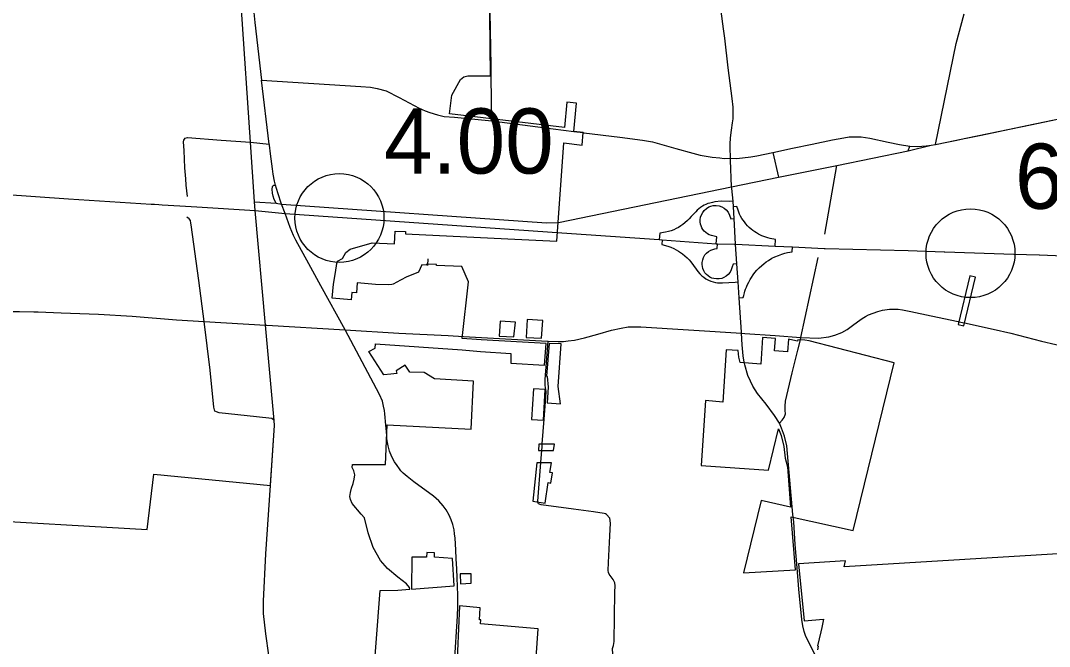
# Model space of a CAD drawing. Extents: x 1729596 to 1934326, y 644115 to 911751.
# Drawn here: x 1774170 to 1791519, y 714023 to 724585 of the extents above; entities that cross this region are included whole.
import ezdxf

# ---------------------------------------------------------------- set-up
doc = ezdxf.new("R2010")
doc.units = 0
for name, color, linetype in [('Default', 7, 'Continuous'), ('GM_X_City_Street', 7, 'Continuous'), ('GM_X_Corporation', 7, 'Continuous'), ('GM_X_County_Road', 7, 'Continuous'), ('GM_X_Interchange_Ramps', 7, 'Continuous'), ('GM_X_Interstate_Route', 7, 'Continuous'), ('GM_X_Township', 7, 'Continuous'), ('GM_X_Township_Road', 7, 'Continuous')]:
    doc.layers.add(name, color=color, linetype=linetype)

msp = doc.modelspace()

# ---------------------------------------------------------------- linework, layer by layer
at = {"layer": 'Default'}
for centre in [(1779547, 721253), (1790188, 720659)]:
    msp.add_circle(centre, 750, dxfattribs=at)
at = {"layer": 'GM_X_City_Street'}
for points in [[(1786023, 724447), (1785985, 724743), (1785944, 725080)], [(1789599, 722496), (1789944, 724200), (1790081, 724699)], [(1786177, 722862), (1786186, 722926), (1786188, 722992), (1786185, 723126), (1786167, 723272), (1786100, 723790), (1786043, 724289), (1786023, 724447)], [(1782118, 722891), (1782108, 723626)], [(1791139, 722812), (1791871, 722968), (1791876, 722969)], [(1786144, 722227), (1786143, 722261), (1786134, 722441), (1786134, 722500), (1786139, 722606), (1786159, 722733), (1786177, 722862)], [(1790369, 722653), (1791139, 722812)], [(1783669, 722693), (1784274, 722615), (1784658, 722566), (1784761, 722550), (1784824, 722538), (1785222, 722427), (1785506, 722345), (1785630, 722316), (1785830, 722280), (1785960, 722266), (1786035, 722260), (1786143, 722261)], [(1786143, 722261), (1786248, 722260), (1786485, 722288), (1786583, 722303), (1786857, 722360), (1787188, 722430), (1787520, 722499), (1787864, 722574), (1788050, 722609), (1788142, 722622), (1788238, 722626), (1788343, 722621), (1788491, 722603), (1788802, 722533), (1788989, 722493), (1789163, 722468), (1789300, 722462), (1789367, 722464), (1789438, 722471), (1789524, 722482), (1789599, 722496)], [(1790113, 722599), (1790369, 722653)], [(1786857, 722360), (1786950, 721943), (1787934, 722138), (1789139, 722388), (1789163, 722468)], [(1789599, 722496), (1789790, 722531), (1789959, 722567)], [(1786163, 721749), (1786160, 721782), (1786144, 722227)], [(1787733, 720981), (1787934, 722138)], [(1786226, 720812), (1786201, 721246), (1786190, 721444), (1786184, 721537), (1786163, 721749)], [(1786327, 719326), (1786290, 719906), (1786268, 720174), (1786246, 720478), (1786226, 720812)], [(1781038, 720449), (1781038, 720459), (1781044, 720567)], [(1787320, 719199), (1787329, 719236), (1787619, 720589)], [(1786381, 719305), (1786895, 719271), (1787329, 719236), (1787624, 719226), (1787799, 719248), (1787899, 719274), (1788018, 719323), (1788109, 719374), (1788197, 719440), (1788282, 719499), (1788362, 719557), (1788417, 719590), (1788470, 719618), (1788546, 719649), (1788624, 719678), (1788707, 719700), (1788824, 719713), (1788924, 719715), (1788968, 719713), (1789040, 719705), (1789096, 719694), (1789183, 719676), (1789523, 719603), (1789981, 719504)], [(1790085, 719484), (1790089, 719483), (1790569, 719379), (1790869, 719309), (1791383, 719177), (1791627, 719116), (1792323, 718971), (1792577, 718912), (1792962, 718825)], [(1783263, 719169), (1783325, 719170), (1783403, 719178), (1783511, 719193), (1783677, 719231), (1783905, 719292), (1784132, 719358), (1784299, 719394), (1784417, 719415), (1784631, 719419), (1786328, 719309)], [(1786368, 718852), (1786355, 718926), (1786340, 719112), (1786328, 719309), (1786327, 719326)], [(1786328, 719309), (1786381, 719305)], [(1781637, 719255), (1783053, 719176)], [(1782968, 717441), (1782998, 717861), (1783028, 718226), (1783031, 718323), (1783015, 718429), (1783014, 718484), (1783018, 718530), (1783066, 719175)], [(1783053, 719176), (1783066, 719175), (1783237, 719168), (1783263, 719169)], [(1781517, 715501), (1781510, 715654), (1781496, 715852), (1781490, 715925), (1781480, 715988), (1781457, 716081), (1781432, 716160), (1781395, 716238), (1781345, 716326), (1781294, 716396), (1781222, 716481), (1781131, 716559), (1780799, 716801), (1780688, 716890), (1780624, 716945), (1780585, 716989), (1780557, 717023), (1780518, 717077), (1780476, 717141), (1780433, 717222), (1780393, 717317), (1780368, 717406), (1780353, 717490), (1780348, 717537), (1780346, 717584), (1780340, 717647)], [(1782943, 717125), (1782960, 717335)], [(1784287, 711268), (1784257, 712144), (1784154, 713990), (1784169, 714040), (1784177, 714106), (1784191, 714939), (1784196, 715048), (1784189, 715097), (1784160, 715152), (1784098, 715241), (1784082, 715270), (1784077, 715304), (1784083, 715438), (1784109, 715887), (1784118, 716104), (1784106, 716186), (1784052, 716249), (1784033, 716263), (1784011, 716269), (1783831, 716296), (1783496, 716342), (1782951, 716412), (1782905, 716430), (1782898, 716443)], [(1787640, 713729), (1787488, 714037), (1787411, 714192), (1787386, 714274), (1787360, 714371), (1787343, 714480), (1787294, 714990), (1787265, 715350), (1787234, 715741), (1787207, 716125), (1787195, 716249)], [(1781455, 713182), (1781488, 713748), (1781538, 714534), (1781542, 714696), (1781544, 714888), (1781533, 715178), (1781524, 715335), (1781517, 715501)]]:
    msp.add_lwpolyline(points, dxfattribs=at)
at = {"layer": 'GM_X_Corporation'}
for points in [[(1780106, 713273), (1780235, 714968), (1780533, 714975), (1780732, 714989), (1780727, 715019), (1780676, 715077), (1780531, 715191), (1780355, 715339), (1780237, 715471), (1780113, 715694), (1780034, 715942), (1779969, 716193), (1779916, 716257), (1779764, 716437), (1779734, 716504), (1779723, 716556), (1779734, 716622), (1779753, 716694), (1779778, 716774), (1779796, 716844), (1779805, 716918), (1779788, 716986), (1779761, 717042), (1779766, 717096), (1780325, 717096), (1780351, 717760), (1781766, 717687), (1781808, 718502), (1781150, 718540), (1780976, 718648), (1780733, 718650), (1780658, 718768), (1780506, 718672), (1780513, 718628), (1780413, 718620), (1780298, 718609), (1780043, 719002), (1780148, 719056), (1780153, 719128), (1781617, 719026), (1781927, 719000), (1782439, 718968), (1782435, 718806), (1783003, 718769), (1783032, 719134), (1781939, 719199), (1781619, 719217), (1781724, 720174), (1781612, 720433), (1781186, 720453), (1781185, 720468), (1781015, 720477), (1781014, 720457), (1780935, 720461), (1780880, 720338), (1780840, 720324), (1780685, 720258), (1780576, 720203), (1780454, 720137), (1780428, 720129), (1780372, 720125), (1780156, 720131), (1779847, 720159), (1779832, 719989), (1779758, 719996), (1779747, 719871), (1779426, 719900), (1779447, 720137), (1779482, 720334), (1779503, 720485), (1779513, 720523), (1779596, 720571), (1779653, 720669), (1779729, 720727), (1780099, 720836), (1780477, 720818), (1780488, 721032), (1780662, 721023), (1780661, 720988), (1782384, 720903), (1783212, 720865), (1783332, 722520), (1783639, 722485), (1783658, 722695), (1783499, 722716), (1783542, 723193), (1783379, 723209), (1783341, 722779), (1781405, 723011), (1781443, 723326), (1781588, 723590), (1781646, 723634), (1781714, 723651), (1782093, 723654), (1782076, 725199)], [(1793331, 715686), (1788058, 715368), (1788081, 715468), (1787289, 715418), (1787386, 714453), (1787711, 714484), (1787679, 714345), (1787662, 714272), (1787607, 714033), (1787621, 714029), (1787607, 713968)], [(1782768, 712469), (1782896, 714322), (1781925, 714403), (1781930, 714474), (1781909, 714474), (1781921, 714676), (1781573, 714706), (1781504, 713179)]]:
    msp.add_lwpolyline(points, dxfattribs=at)
for points in [[(1789981, 719455), (1790078, 719432), (1790273, 720257), (1790176, 720280)], [(1782258, 719512), (1782241, 719261), (1782490, 719248), (1782515, 719498)], [(1782694, 719237), (1782953, 719223), (1782975, 719525), (1782715, 719539)], [(1783287, 719131), (1783081, 719134), (1783037, 718582), (1783051, 718580), (1783066, 718397), (1783050, 718134), (1783272, 718120), (1783234, 718412)], [(1786361, 715263), (1787237, 715314), (1787167, 716212), (1788208, 715977), (1788899, 718808), (1787467, 719180), (1787392, 719189), (1787277, 719198), (1787271, 719175), (1787242, 719183), (1787117, 719206), (1787105, 718997), (1786886, 719013), (1786900, 719221), (1786680, 719236), (1786655, 718785), (1786304, 718816), (1786282, 718905), (1786269, 719015), (1786070, 719028), (1786011, 718148), (1785719, 718172), (1785647, 717078), (1786780, 716998), (1786949, 717694), (1786996, 717585), (1787041, 717397), (1787061, 717203), (1787100, 717056), (1787105, 717056), (1787155, 716372), (1786657, 716486)], [(1782820, 718373), (1782785, 717854), (1782989, 717844), (1783014, 718360)], [(1782901, 717332), (1783156, 717332), (1783172, 717437), (1782912, 717437)], [(1782806, 716472), (1783014, 716440), (1783069, 716787), (1783114, 716780), (1783141, 716952), (1783096, 716959), (1783122, 717121), (1782877, 717121)], [(1780760, 714991), (1781480, 715045), (1781455, 715509), (1781149, 715527), (1781150, 715605), (1781018, 715608), (1781017, 715530), (1780765, 715532)], [(1781580, 715246), (1781586, 715077), (1781770, 715090), (1781767, 715250)]]:
    msp.add_lwpolyline(points, close=True, dxfattribs=at)
at = {"layer": 'GM_X_County_Road'}
for points in [[(1782108, 723626), (1782105, 723813), (1782086, 724734), (1782077, 725019), (1782072, 725200)], [(1778102, 724724), (1778102, 724724), (1778122, 724551), (1778230, 723582)], [(1778230, 723582), (1779906, 723471), (1780068, 723459), (1780184, 723441), (1780336, 723397), (1780556, 723288), (1780893, 723105), (1780991, 723062), (1781071, 723035), (1781200, 722994), (1781312, 722967), (1781488, 722953), (1782118, 722891), (1783151, 722760), (1783499, 722716), (1783658, 722695), (1783669, 722693)], [(1778366, 722482), (1778364, 722500), (1778230, 723582)], [(1789959, 722567), (1790107, 722598), (1790113, 722599)], [(1778567, 721503), (1778513, 721662), (1778485, 721753), (1778471, 721807), (1778452, 721875), (1778429, 721994), (1778416, 722082), (1778407, 722166), (1778383, 722339), (1778366, 722482)], [(1778997, 720542), (1778970, 720591), (1778814, 720882), (1778774, 720958), (1778717, 721095), (1778630, 721327), (1778572, 721489), (1778567, 721503)], [(1780340, 717647), (1780330, 717759), (1780314, 717949), (1780306, 718007), (1780291, 718077), (1780271, 718161), (1780221, 718274), (1780174, 718372), (1779645, 719365), (1779236, 720110), (1778997, 720542)], [(1768999, 718250), (1770380, 719133), (1770957, 719492), (1771175, 719614), (1771329, 719676), (1771459, 719718), (1771593, 719748), (1771756, 719773), (1771924, 719777), (1772622, 719729), (1773445, 719658), (1773708, 719650), (1773839, 719658), (1774017, 719675), (1774154, 719677), (1774392, 719672), (1774468, 719669)], [(1774468, 719669), (1774852, 719655), (1775486, 719628), (1776050, 719595), (1776800, 719535), (1777265, 719506)], [(1777265, 719506), (1778300, 719446), (1778323, 719445)], [(1778383, 716752), (1778451, 717750), (1778446, 717837), (1778405, 717872), (1778148, 717895), (1777521, 717965), (1777448, 717994), (1777431, 718062), (1777369, 718687), (1777265, 719506)], [(1789981, 719504), (1789991, 719502), (1790085, 719484)], [(1778323, 719445), (1779645, 719365)], [(1779645, 719365), (1780547, 719307), (1781379, 719269), (1781637, 719255)], [(1786377, 718800), (1786368, 718852)], [(1787195, 716249), (1787089, 717411), (1787053, 717569), (1787002, 717704), (1786965, 717790), (1786881, 717920), (1786742, 718112), (1786597, 718293), (1786518, 718417), (1786476, 718502), (1786436, 718596), (1786382, 718773), (1786377, 718800)], [(1778328, 710978), (1778377, 712260), (1778410, 712855), (1778426, 713251), (1778403, 713518), (1778357, 713873), (1778305, 714235), (1778267, 714578), (1778265, 714786), (1778304, 715585), (1778382, 716739), (1778383, 716752)]]:
    msp.add_lwpolyline(points, dxfattribs=at)
at = {"layer": 'GM_X_Interchange_Ramps'}
for points in [[(1786184, 721537), (1786129, 721533), (1785985, 721536), (1785879, 721526), (1785837, 721517), (1785792, 721506), (1785760, 721496), (1785728, 721483), (1785699, 721469), (1785670, 721453), (1785637, 721431), (1785608, 721409), (1785581, 721384), (1785555, 721357), (1785478, 721279), (1785446, 721241), (1785416, 721210), (1785373, 721172), (1785337, 721143), (1785302, 721119), (1785263, 721095), (1785225, 721075), (1785184, 721056), (1785139, 721039), (1785097, 721025), (1785047, 721013), (1784948, 720996), (1784941, 720889)], [(1785902, 720820), (1785910, 720934), (1785820, 720958), (1785783, 720971), (1785754, 720986), (1785723, 721008), (1785697, 721033), (1785675, 721060), (1785659, 721088), (1785645, 721119), (1785636, 721151), (1785630, 721188), (1785630, 721224), (1785636, 721265), (1785650, 721307), (1785673, 721349), (1785698, 721382), (1785735, 721414), (1785777, 721440), (1785810, 721452), (1785850, 721462), (1785902, 721464), (1785949, 721457), (1785994, 721441), (1786034, 721418), (1786070, 721389), (1786101, 721350), (1786127, 721300), (1786146, 721242), (1786201, 721246)], [(1786895, 720777), (1786899, 720892), (1786808, 720909), (1786770, 720918), (1786738, 720928), (1786703, 720940), (1786670, 720953), (1786645, 720965), (1786611, 720982), (1786577, 721002), (1786549, 721020), (1786517, 721043), (1786490, 721065), (1786458, 721093), (1786430, 721121), (1786399, 721156), (1786375, 721187), (1786353, 721217), (1786334, 721247), (1786312, 721286), (1786295, 721320), (1786282, 721350), (1786268, 721388), (1786248, 721448), (1786190, 721444)], [(1784989, 720887), (1784983, 720804), (1785082, 720777), (1785136, 720759), (1785184, 720738), (1785225, 720718), (1785263, 720696), (1785299, 720673), (1785334, 720647), (1785372, 720617), (1785411, 720580), (1785442, 720547), (1785472, 720512), (1785561, 720392), (1785592, 720348), (1785623, 720313), (1785658, 720280), (1785691, 720253), (1785727, 720229), (1785768, 720207), (1785812, 720188), (1785851, 720176), (1785887, 720167), (1785921, 720161), (1785966, 720158), (1786009, 720158), (1786218, 720171), (1786268, 720174)], [(1786246, 720478), (1786185, 720476), (1786169, 720427), (1786155, 720380), (1786133, 720339), (1786100, 720299), (1786066, 720270), (1786031, 720249), (1785996, 720235), (1785951, 720226), (1785904, 720224), (1785862, 720230), (1785829, 720240), (1785793, 720257), (1785764, 720275), (1785734, 720302), (1785711, 720329), (1785691, 720362), (1785675, 720401), (1785667, 720433), (1785663, 720467), (1785664, 720504), (1785672, 720547), (1785687, 720589), (1785711, 720630), (1785737, 720660), (1785770, 720688), (1785811, 720712), (1785843, 720724), (1785877, 720732), (1785915, 720736), (1785921, 720819)], [(1786290, 719906), (1786357, 719909), (1786365, 719947), (1786376, 719988), (1786385, 720020), (1786397, 720055), (1786409, 720087), (1786424, 720121), (1786448, 720172), (1786471, 720213), (1786493, 720250), (1786523, 720293), (1786553, 720333), (1786588, 720374), (1786626, 720413), (1786668, 720452), (1786702, 720481), (1786742, 720511), (1786783, 720538), (1786841, 720573), (1786890, 720598), (1786950, 720623), (1787006, 720643), (1787057, 720658), (1787103, 720669), (1787183, 720684), (1787186, 720768)]]:
    msp.add_lwpolyline(points, dxfattribs=at)
at = {"layer": 'GM_X_Interstate_Route'}
for points in [[(1758469, 722217), (1758703, 722287), (1759549, 722416), (1760123, 722463), (1760938, 722480), (1762441, 722391), (1762744, 722369), (1764742, 722242), (1765370, 722213), (1765972, 722164), (1766767, 722119), (1767622, 722052), (1769376, 721928), (1772269, 721770), (1774978, 721575), (1776374, 721488), (1776427, 721485), (1776503, 721480)], [(1776503, 721480), (1776556, 721476)], [(1776556, 721476), (1776858, 721457), (1777140, 721440)], [(1777140, 721440), (1778124, 721378), (1778630, 721327), (1783296, 721004)], [(1783296, 721004), (1784941, 720889), (1784989, 720887), (1785902, 720820), (1785921, 720819), (1786208, 720813)], [(1786208, 720813), (1786226, 720812), (1786895, 720777), (1787186, 720768), (1787719, 720741)], [(1787719, 720741), (1787738, 720740), (1789136, 720705), (1789747, 720684)], [(1789747, 720684), (1789758, 720683), (1790917, 720643), (1791348, 720629)], [(1791348, 720629), (1791353, 720629), (1793642, 720537), (1793692, 720535), (1794324, 720509), (1794373, 720507), (1795006, 720482)]]:
    msp.add_lwpolyline(points, dxfattribs=at)
at = {"layer": 'GM_X_Township'}
for points in [[(1778112, 721526), (1778045, 722532), (1777898, 724773), (1777691, 727884), (1777565, 729305), (1777437, 730152), (1776883, 735163), (1776797, 735932), (1776733, 736538), (1776628, 737517), (1776406, 739489), (1776347, 739997), (1776216, 741134), (1776185, 741398), (1775388, 748700)], [(1773191, 716175), (1776303, 715995), (1776417, 716930), (1778382, 716739), (1778451, 717750), (1778446, 717837), (1778300, 719446), (1778124, 721378), (1778112, 721526), (1778478, 721503), (1778572, 721489), (1783037, 721173), (1783239, 721176), (1786160, 721782), (1786950, 721943), (1787934, 722138), (1789139, 722388), (1789524, 722482), (1789599, 722496), (1789790, 722531), (1790107, 722598), (1791228, 722831), (1791871, 722968)]]:
    msp.add_lwpolyline(points, dxfattribs=at)
at = {"layer": 'GM_X_Township_Road'}
for points in [[(1776987, 721618), (1776965, 721810), (1776958, 721917), (1776941, 722099), (1776926, 722392), (1776917, 722538), (1776922, 722567), (1776944, 722600), (1776985, 722610), (1777553, 722568)], [(1777553, 722568), (1778045, 722532), (1778364, 722500)], [(1778478, 721503), (1778449, 721564), (1778428, 721624), (1778421, 721673), (1778415, 721739), (1778418, 721779), (1778426, 721796), (1778442, 721808), (1778471, 721807)], [(1777047, 721137), (1777043, 721168), (1777033, 721210), (1777012, 721238), (1776973, 721270)], [(1777265, 719506), (1777176, 720198), (1777047, 721137)], [(1787065, 718019), (1787063, 718078), (1787069, 718163), (1787181, 718640), (1787275, 719025), (1787320, 719199)], [(1786965, 717790), (1787013, 717839), (1787048, 717887), (1787066, 717948), (1787065, 718005), (1787065, 718019)], [(1782960, 717335), (1782964, 717385), (1782968, 717441)], [(1782898, 716443), (1782894, 716450), (1782892, 716473), (1782943, 717125)]]:
    msp.add_lwpolyline(points, dxfattribs=at)

# ---------------------------------------------------------------- texts
at = {"layer": 'Default'}
for s, p in [('4.00', (1780297, 722003)), ('6.00', (1790938, 721409))]:
    msp.add_text(s, height=1100, dxfattribs=at).set_placement(p)

doc.saveas('drawing.dxf')
